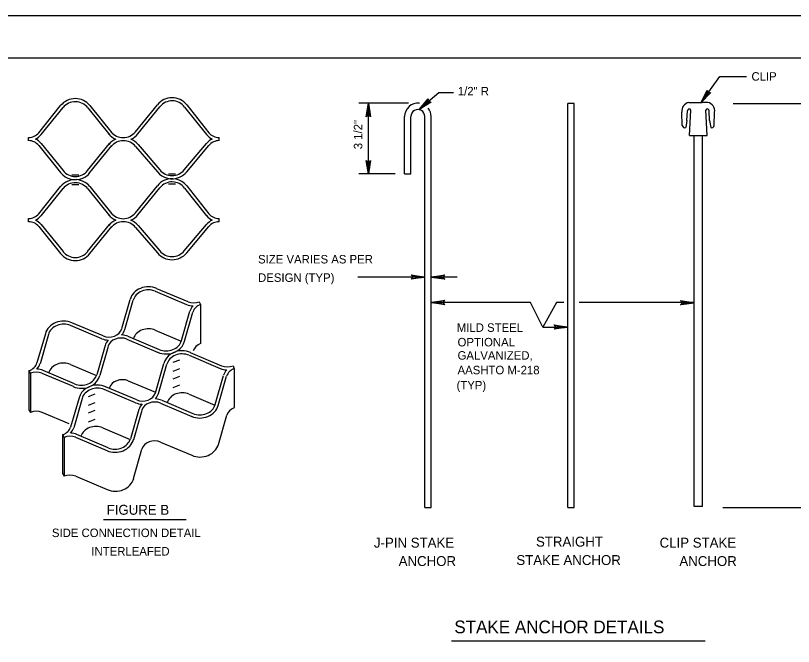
# Model space of a CAD drawing. Extents: x 638850 to 644908, y 297188 to 298900.
# Drawn here: x 639139.6 to 639414.5, y 298424.5 to 298647.5 of the extents above; entities that cross this region are included whole.
import ezdxf

# ---------------------------------------------------------------- set-up
doc = ezdxf.new("R2010")
doc.units = 0
for name, color, linetype in [('1', 7, 'Continuous'), ('18', 7, 'Continuous'), ('2', 7, 'Continuous'), ('3', 7, 'Continuous'), ('4', 7, 'Continuous'), ('7', 7, 'Continuous'), ('8', 7, 'Continuous'), ('PLT-BNDY', 7, 'Continuous')]:
    doc.layers.add(name, color=color, linetype=linetype)

msp = doc.modelspace()

# ---------------------------------------------------------------- linework, layer by layer
at = {"layer": '1'}
msp.add_line((638890.44, 298632.53), (639676.44, 298632.53), dxfattribs=at)
for points in [[(639384.99, 298620.22), (639384.62, 298620.28), (639381.83, 298616.81), (639384.99, 298620.22), (639385.29, 298620.3), (639381.83, 298616.81), (639384.24, 298620.55), (639384.07, 298620.87), (639381.83, 298616.81), (639384.03, 298621.2), (639384.07, 298620.87)], [(639286.1, 298616.88), (639285.76, 298617.02), (639282.22, 298614.33), (639286.1, 298616.88), (639286.41, 298616.88), (639282.22, 298614.33), (639285.45, 298617.37), (639285.36, 298617.73), (639282.22, 298614.33), (639285.41, 298618.06), (639285.36, 298617.73)], [(639279.61, 298555.68), (639279.78, 298555.35), (639284.22, 298555.1), (639279.61, 298555.68), (639279.37, 298555.88), (639284.22, 298555.1), (639279.78, 298554.88), (639279.62, 298554.55), (639284.22, 298555.1), (639279.37, 298554.33), (639279.62, 298554.55)], [(639291.08, 298554.52), (639290.91, 298554.86), (639286.47, 298555.1), (639291.08, 298554.52), (639291.32, 298554.32), (639286.47, 298555.1), (639290.91, 298555.32), (639291.07, 298555.65), (639286.47, 298555.1), (639291.32, 298555.87), (639291.07, 298555.65)], [(639291.08, 298545.52), (639290.91, 298545.85), (639286.47, 298546.1), (639291.08, 298545.52), (639291.32, 298545.32), (639286.47, 298546.1), (639290.91, 298546.32), (639291.07, 298546.65), (639286.47, 298546.1), (639291.32, 298546.87), (639291.07, 298546.65)], [(639374.8, 298546.58), (639374.97, 298546.25), (639379.41, 298546), (639374.8, 298546.58), (639374.56, 298546.78), (639379.41, 298546), (639374.97, 298545.78), (639374.81, 298545.45), (639379.41, 298546), (639374.56, 298545.23), (639374.81, 298545.45)], [(639330.11, 298538), (639330.28, 298537.67), (639334.72, 298537.42), (639330.11, 298538), (639329.88, 298538.21), (639334.72, 298537.42), (639330.29, 298537.2), (639330.13, 298536.87), (639334.72, 298537.42), (639329.88, 298536.65), (639330.13, 298536.87)]]:
    msp.add_lwpolyline(points, dxfattribs=at)
at = {"layer": '18'}
for points in [[(639263.74, 298611.97), (639264.07, 298612.14), (639264.31, 298616.54), (639263.74, 298611.97), (639263.54, 298611.74), (639264.31, 298616.54), (639264.53, 298612.15), (639264.86, 298611.99), (639264.31, 298616.54), (639265.07, 298611.74), (639264.86, 298611.99)], [(639264.88, 298596.1), (639264.55, 298595.93), (639264.31, 298591.53), (639264.88, 298596.1), (639265.08, 298596.33), (639264.31, 298591.53), (639264.09, 298595.93), (639263.77, 298596.08), (639264.31, 298591.53), (639263.55, 298596.33), (639263.77, 298596.08)]]:
    msp.add_lwpolyline(points, dxfattribs=at)
at = {"layer": '2'}
for p, q in [((639144.19, 298603.3), (639144.19, 298604.41)), ((639211.52, 298603.3), (639211.52, 298604.41)), ((639156.25, 298586.48), (639156.25, 298586.48)), ((639156.39, 298586.37), (639156.39, 298586.37)), ((639156.39, 298586.37), (639156.39, 298586.37)), ((639156.39, 298586.37), (639156.39, 298586.37)), ((639190.43, 298586.79), (639190.43, 298586.79)), ((639190.56, 298586.68), (639190.56, 298586.68)), ((639190.56, 298586.68), (639190.56, 298586.68)), ((639190.56, 298586.68), (639190.56, 298586.68)), ((639148.51, 298576.9), (639148.51, 298576.9)), ((639148.51, 298576.9), (639148.51, 298576.9)), ((639148.65, 298576.79), (639148.65, 298576.79)), ((639148.65, 298576.79), (639148.65, 298576.79)), ((639148.65, 298576.79), (639148.65, 298576.79)), ((639207.06, 298576.79), (639207.06, 298576.79)), ((639207.06, 298576.79), (639207.06, 298576.79)), ((639207.06, 298576.79), (639207.06, 298576.79)), ((639207.2, 298576.9), (639207.2, 298576.9)), ((639207.2, 298576.9), (639207.2, 298576.9)), ((639144.19, 298574.66), (639144.19, 298575.77)), ((639144.19, 298574.67), (639144.19, 298574.84)), ((639144.19, 298574.84), (639144.19, 298574.84)), ((639144.19, 298574.84), (639144.19, 298574.84)), ((639144.19, 298574.67), (639144.19, 298574.67)), ((639144.19, 298574.67), (639144.19, 298574.67)), ((639144.19, 298574.67), (639144.19, 298574.67)), ((639144.19, 298574.67), (639144.19, 298574.67)), ((639211.52, 298574.66), (639211.52, 298575.77)), ((639211.52, 298574.67), (639211.52, 298574.84)), ((639211.52, 298574.84), (639211.52, 298574.84)), ((639211.52, 298574.84), (639211.52, 298574.84)), ((639211.52, 298574.67), (639211.52, 298574.67)), ((639211.52, 298574.67), (639211.52, 298574.67)), ((639211.52, 298574.67), (639211.52, 298574.67)), ((639211.52, 298574.67), (639211.52, 298574.67)), ((639205, 298545.34), (639205, 298531.59)), ((639144.31, 298522.04), (639144.31, 298508.21)), ((639144.83, 298521.06), (639144.83, 298507.22)), ((639216.9, 298522.71), (639216.9, 298508.96)), ((639156.21, 298499.41), (639156.21, 298485.66)), ((639156.73, 298498.43), (639156.73, 298484.67)), ((639181.32, 298473.03), (639181.39, 298473.17))]:
    msp.add_line(p, q, dxfattribs=at)
for centre, radius, start, end in [((639160.71, 298611.51), 6.67, 38.9482, 141.0518), ((639194.89, 298611.82), 6.67, 38.9482, 141.0518), ((639194.89, 298611.82), 5.56, 37.0842, 141.0518), ((639160.71, 298611.51), 5.56, 37.0842, 141.0518), ((639177.64, 298609.93), 5.56, 218.9482, 321.0518), ((639144.19, 298609.04), 4.63, 270, 321.0518), ((639144.19, 298598.68), 5.73, 38.9482, 65.0889), ((639144.19, 298609.04), 5.73, 295.0809, 321.0518), ((639177.64, 298609.93), 6.67, 218.9482, 246.0034), ((639177.7, 298597.72), 6.67, 113.972, 141.0518), ((639177.7, 298597.72), 6.67, 38.9482, 66.4416), ((639177.64, 298609.93), 6.67, 294.957, 321.0518), ((639211.52, 298609.04), 5.73, 218.9482, 244.8629), ((639211.52, 298598.68), 5.73, 114.998, 141.0518), ((639211.52, 298609.04), 4.63, 218.9482, 270), ((639144.19, 298598.68), 4.63, 38.9482, 90), ((639177.7, 298597.72), 5.56, 38.9482, 141.0518), ((639211.52, 298598.68), 4.63, 90, 141.0518), ((639160.71, 298596.2), 5.56, 218.9482, 321.0518), ((639194.89, 298596.51), 5.56, 218.9482, 321.0518), ((639160.71, 298596.2), 6.67, 218.9482, 293.3061), ((639160.71, 298596.2), 6.67, 293.0025, 321.0518), ((639194.89, 298596.51), 6.67, 218.9482, 293.1839), ((639194.89, 298583.18), 6.67, 38.9482, 116.1616), ((639194.89, 298596.51), 6.67, 293.7113, 321.0518), ((639160.71, 298582.87), 6.67, 113.8771, 141.0518), ((639160.71, 298582.87), 5.56, 37.0842, 141.0518), ((639160.71, 298582.87), 6.67, 38.9482, 114.9679), ((639194.89, 298583.18), 6.67, 113.4918, 141.0518), ((639194.89, 298583.18), 5.56, 37.0842, 141.0518), ((639144.19, 298580.4), 4.63, 270, 321.0518), ((639144.19, 298580.4), 5.73, 295.928, 321.0518), ((639177.64, 298581.29), 6.67, 218.9482, 246.5905), ((639177.64, 298581.29), 5.56, 218.9482, 321.0518), ((639177.64, 298581.29), 6.67, 294.0718, 321.0518), ((639211.52, 298580.4), 5.73, 218.9482, 245.1993), ((639211.52, 298580.4), 4.63, 218.9482, 270), ((639144.19, 298570.04), 4.63, 38.9482, 90), ((639144.19, 298570.04), 5.73, 38.9482, 64.564), ((639177.7, 298569.08), 6.67, 113.9178, 141.0518), ((639177.7, 298569.08), 5.56, 38.9482, 141.0518), ((639177.7, 298569.08), 6.67, 38.9482, 66.7705), ((639211.52, 298570.04), 5.73, 115.0093, 141.0518), ((639211.52, 298570.04), 4.63, 90, 141.0518), ((639160.71, 298567.56), 6.67, 218.9482, 321.0518), ((639160.71, 298567.56), 5.56, 218.9482, 321.0518), ((639194.89, 298567.87), 6.67, 218.9482, 321.0518), ((639194.89, 298567.87), 5.56, 218.9482, 321.0518)]:
    msp.add_arc(centre, radius, start, end, dxfattribs=at)
for centre, major_axis, ratio, start_param, end_param in [((639186.55, 298545.74), (6.67, 0), 0.888265, 1.118214, 2.89815), ((639186.55, 298545.74), (5.56, 0), 0.866025, 1.118214, 2.89815), ((639202.57, 298549.84), (4.63, 0), 0.83397, 4.2577, 5.136467), ((639202.57, 298549.84), (5.73, 0), 0.866025, 4.2577, 4.666761), ((639206.76, 298541.79), (-5.73, 0), 0.866025, 5.602086, 6.039743), ((639206.76, 298541.79), (-4.63, 0), 0.83397, 5.107067, 6.039743), ((639156.6, 298533.64), (6.67, 0), 0.884793, 1.114266, 2.89815), ((639156.6, 298533.64), (5.56, 0), 0.866025, 1.116107, 2.898198), ((639172.56, 298537.75), (4.69, 0), 0.822599, 4.2577, 6.033069), ((639172.62, 298537.75), (5.73, 0), 0.866025, 5.606325, 6.039743), ((639186.55, 298531.98), (5.56, 0), 0.866025, 1.118214, 2.853084), ((639172.62, 298537.75), (5.73, 0), 0.866025, 4.2577, 4.654434), ((639176.81, 298529.69), (-5.73, 0), 0.866025, 5.611299, 6.039743), ((639176.88, 298529.69), (-4.69, 0), 0.822599, 4.2577, 6.033069), ((639176.81, 298529.69), (-5.73, 0), 0.866025, 4.2577, 4.65227), ((639192.83, 298533.8), (-5.56, 0), 0.866025, 1.116107, 2.898198), ((639192.83, 298533.8), (-6.67, 0), 0.884793, 1.581741, 2.89815), ((639206.9, 298528.07), (-4.63, 0), 0.83397, 5.136145, 6.039743), ((639192.83, 298533.8), (-6.67, 0), 0.884793, 1.114266, 1.576823), ((639198.45, 298523.11), (6.67, 0), 0.888265, 1.552358, 2.89815), ((639198.45, 298523.11), (5.56, 0), 0.866025, 1.118214, 2.89815), ((639198.45, 298523.11), (6.67, 0), 0.888265, 1.118214, 1.566568), ((639142.67, 298525.65), (4.63, 0), 0.83397, 5.074591, 6.039743), ((639142.67, 298525.65), (5.73, 0), 0.866025, 5.609674, 6.039743), ((639156.6, 298519.89), (5.56, 0), 0.866025, 1.116107, 2.853084), ((639146.86, 298517.6), (-4.63, 0), 0.83397, 4.2577, 5.164533), ((639146.86, 298517.6), (-5.73, 0), 0.866025, 4.2577, 4.661976), ((639214.48, 298527.21), (5.73, 0), 0.866025, 4.2577, 4.660327), ((639214.48, 298527.21), (4.63, 0), 0.83397, 4.2577, 5.155781), ((639218.67, 298519.16), (-5.73, 0), 0.866025, 5.606387, 6.039743), ((639218.67, 298519.16), (-4.63, 0), 0.83397, 5.105249, 6.039743), ((639162.88, 298521.7), (-5.56, 0), 0.866025, 1.118214, 2.89815), ((639162.88, 298521.7), (-6.67, 0), 0.888265, 1.574195, 2.89815), ((639177.36, 298514.96), (-4.69, 0), 0.822599, 4.2577, 6.033069), ((639162.88, 298521.7), (-6.67, 0), 0.888265, 1.118214, 1.580801), ((639168.5, 298511.01), (6.67, 0), 0.884793, 1.550345, 2.89815), ((639168.5, 298511.01), (5.56, 0), 0.866025, 1.116107, 2.898198), ((639168.5, 298511.01), (6.67, 0), 0.884793, 1.114266, 1.565765), ((639184.46, 298515.12), (4.69, 0), 0.822599, 4.2577, 6.033069), ((639184.52, 298515.12), (5.73, 0), 0.866025, 5.621644, 6.039743), ((639198.45, 298509.35), (5.56, 0), 0.866025, 1.118214, 2.839922), ((639184.52, 298515.12), (5.73, 0), 0.866025, 4.2577, 4.666348), ((639188.71, 298507.06), (-5.73, 0), 0.866025, 5.58623, 6.039743), ((639188.78, 298507.06), (-4.69, 0), 0.822599, 4.2577, 6.033069), ((639188.71, 298507.06), (-5.73, 0), 0.866025, 4.2577, 4.650421), ((639146.92, 298503.78), (-4.63, 0), 0.83397, 4.2577, 5.155781), ((639204.74, 298511.17), (-6.67, 0), 0.884793, 1.114266, 2.89815), ((639204.74, 298511.17), (-5.56, 0), 0.866025, 1.116107, 2.898198), ((639218.74, 298505.38), (-4.63, 0), 0.83397, 5.136145, 6.039743), ((639154.57, 298503.02), (4.63, 0), 0.83397, 5.075977, 6.039743), ((639154.57, 298503.02), (5.73, 0), 0.866025, 5.612704, 6.039743), ((639167.99, 298497.47), (5.56, 0), 0.866025, 1.118214, 2.853086), ((639158.76, 298494.97), (-5.73, 0), 0.866025, 4.2577, 4.658076), ((639158.76, 298494.97), (-4.63, 0), 0.83397, 4.2577, 5.168793), ((639174.78, 298499.07), (-6.67, 0), 0.888265, 1.118214, 2.89815), ((639174.78, 298499.07), (-5.56, 0), 0.866025, 1.118214, 2.89815), ((639188.75, 298493.31), (-4.69, 0), 0.822599, 4.2577, 6.033069), ((639204.81, 298497.38), (-6.67, 0), 0.884793, 1.114266, 2.89815), ((639158.82, 298481.22), (-4.69, 0), 0.822599, 4.2577, 5.173547), ((639174.88, 298485.3), (-6.67, 0), 0.884793, 1.114266, 2.89815)]:
    msp.add_ellipse(centre, major_axis=major_axis, ratio=ratio, start_param=start_param, end_param=end_param, dxfattribs=at)
at = {"layer": '3'}
for p, q in [((639147.78, 298606.13), (639155.52, 298615.7)), ((639148.65, 298605.43), (639156.39, 298615.01)), ((639165.15, 298614.87), (639172.89, 298605.29)), ((639165.9, 298615.7), (639173.64, 298606.13)), ((639181.96, 298606.44), (639189.7, 298616.01)), ((639182.82, 298605.74), (639190.56, 298615.32)), ((639199.33, 298615.17), (639207.06, 298605.43)), ((639200.07, 298616.01), (639207.93, 298606.13)), ((639147.78, 298601.59), (639155.52, 298592.01)), ((639148.65, 298602.28), (639156.39, 298592.71)), ((639165.04, 298592.71), (639172.78, 298602.28)), ((639165.9, 298592.01), (639173.64, 298601.59)), ((639182.03, 298601.21), (639189.7, 298592.32)), ((639182.89, 298601.91), (639190.56, 298593.01)), ((639199.21, 298593.01), (639207.06, 298602.28)), ((639200.07, 298592.32), (639207.93, 298601.59)), ((639159.52, 298591.26), (639161.99, 298591.25)), ((639193.7, 298591.56), (639196.17, 298591.56)), ((639147.78, 298577.49), (639155.52, 298587.06)), ((639159.52, 298587.77), (639161.99, 298587.78)), ((639165.9, 298587.06), (639173.64, 298577.49)), ((639181.96, 298577.8), (639189.7, 298587.37)), ((639193.7, 298588.08), (639196.17, 298588.09)), ((639200.07, 298587.37), (639207.93, 298577.49)), ((639148.65, 298576.79), (639156.39, 298586.37)), ((639165.15, 298586.23), (639172.89, 298576.65)), ((639182.82, 298577.1), (639190.56, 298586.68)), ((639199.33, 298586.53), (639207.06, 298576.79)), ((639148.65, 298573.64), (639156.39, 298564.07)), ((639165.04, 298564.07), (639172.78, 298573.64)), ((639199.21, 298564.37), (639207.06, 298573.64)), ((639147.78, 298572.95), (639155.52, 298563.37)), ((639165.9, 298563.37), (639173.64, 298572.95)), ((639182.03, 298572.57), (639189.7, 298563.68)), ((639182.89, 298573.27), (639190.56, 298564.37)), ((639200.07, 298563.68), (639207.93, 298572.95)), ((639188.99, 298550.07), (639200.06, 298545.38)), ((639189.42, 298551.09), (639200.49, 298546.4)), ((639177.12, 298536.86), (639180.09, 298547.2)), ((639178.19, 298536.55), (639181.16, 298546.9)), ((639204.48, 298546.33), (639205, 298545.34)), ((639198.23, 298532.64), (639201.2, 298542.99)), ((639199.31, 298532.38), (639202.27, 298542.72)), ((639170.11, 298533.29), (639159.04, 298537.97)), ((639170.53, 298534.28), (639159.47, 298538.97)), ((639150.13, 298535.06), (639147.16, 298524.72)), ((639151.2, 298534.8), (639148.24, 298524.46)), ((639188.99, 298536.32), (639198.17, 298532.43)), ((639178.91, 298533.16), (639189.97, 298528.47)), ((639179.33, 298534.16), (639190.39, 298529.47)), ((639171.25, 298530.89), (639168.28, 298520.54)), ((639172.31, 298530.59), (639169.34, 298520.24)), ((639200.89, 298527.44), (639211.96, 298522.75)), ((639201.32, 298528.46), (639212.39, 298523.77)), ((639159.04, 298524.22), (639168.22, 298520.33)), ((639189.02, 298514.22), (639191.99, 298524.57)), ((639190.09, 298513.92), (639193.06, 298524.27)), ((639195.31, 298524.96), (639197.61, 298525.88)), ((639144.31, 298522.04), (639144.83, 298521.06)), ((639145.09, 298521.15), (639145.09, 298521.15)), ((639160.45, 298517.37), (639149.38, 298522.06)), ((639195.31, 298521.8), (639197.61, 298522.73)), ((639216.46, 298523.73), (639216.9, 298522.71)), ((639160.02, 298516.35), (639148.95, 298521.04)), ((639179.42, 298518.43), (639189.06, 298514.35)), ((639195.31, 298519.17), (639197.61, 298520.1)), ((639210.13, 298510.01), (639213.1, 298520.35)), ((639211.21, 298509.74), (639214.17, 298520.09)), ((639182.43, 298511.65), (639171.37, 298516.33)), ((639195.31, 298516.02), (639197.61, 298516.95)), ((639165.37, 298512.86), (639167.67, 298513.78)), ((639182.01, 298510.65), (639170.95, 298515.34)), ((639200.89, 298513.68), (639210.07, 298509.79)), ((639162.03, 298512.43), (639159.06, 298502.08)), ((639163.1, 298512.17), (639160.14, 298501.82)), ((639165.37, 298509.78), (639167.67, 298510.7)), ((639190.81, 298510.53), (639201.87, 298505.84)), ((639191.23, 298511.52), (639202.29, 298506.84)), ((639144.31, 298508.21), (639144.83, 298507.22)), ((639165.37, 298507.07), (639167.67, 298508)), ((639183.15, 298508.26), (639180.18, 298497.91)), ((639184.21, 298507.95), (639181.25, 298497.61)), ((639158.59, 298503.16), (639148.95, 298507.24)), ((639165.37, 298503.92), (639167.67, 298504.85)), ((639211.28, 298495.96), (639214.25, 298506.31)), ((639156.21, 298499.41), (639156.73, 298498.43)), ((639156.47, 298499.52), (639156.47, 298499.52)), ((639172.35, 298494.74), (639161.28, 298499.43)), ((639170.42, 298501.81), (639180.12, 298497.7)), ((639157, 298498.52), (639157, 298498.52)), ((639171.92, 298493.72), (639160.85, 298498.41)), ((639190.81, 298496.77), (639201.87, 298492.09)), ((639181.24, 298483.91), (639184.2, 298494.26)), ((639156.21, 298485.66), (639156.73, 298484.67)), ((639160.88, 298484.68), (639171.94, 298480)), ((639170.66, 298469.43), (639199.87, 298469.43))]:
    msp.add_line(p, q, dxfattribs=at)
at = {"layer": '4'}
msp.add_line((639293.63, 298426.5), (639383.29, 298426.5), dxfattribs=at)
at = {"layer": '7'}
for p, q in [((639381.83, 298616.81), (639388.44, 298626.02)), ((639388.44, 298626.02), (639397.89, 298626.02)), ((639289.15, 298620.24), (639282.22, 298614.33)), ((639294.31, 298620.24), (639289.15, 298620.24)), ((639278.4, 298616.54), (639260.94, 298616.54)), ((639264.31, 298591.53), (639264.31, 298616.54)), ((639264.31, 298616.54), (639264.31, 298616.54)), ((639393.15, 298616.5), (639428.4, 298616.5)), ((639273.7, 298591.53), (639260.94, 298591.53)), ((639284.22, 298555.1), (639260.52, 298555.1)), ((639295.69, 298555.1), (639286.47, 298555.1)), ((639321.54, 298546.1), (639286.47, 298546.1)), ((639325.92, 298537.42), (639321.54, 298546.1)), ((639330.76, 298546.1), (639325.92, 298537.42)), ((639333.3, 298546.1), (639330.76, 298546.1)), ((639379.41, 298546.1), (639338.75, 298546.1)), ((639325.92, 298537.42), (639334.72, 298537.42)), ((639389.58, 298473.66), (639428.4, 298473.66))]:
    msp.add_line(p, q, dxfattribs=at)
at = {"layer": '8'}
for p, q in [((639334.72, 298473.66), (639334.72, 298616.5)), ((639336.97, 298616.5), (639334.72, 298616.5)), ((639336.97, 298473.66), (639336.97, 298616.5)), ((639377.5, 298616.81), (639379.45, 298616.81)), ((639379.45, 298616.81), (639382.22, 298616.81)), ((639384.18, 298616.81), (639382.22, 298616.81)), ((639277.08, 298591.53), (639277.08, 298611.84)), ((639279.33, 298591.53), (639279.33, 298611.84)), ((639284.22, 298473.66), (639284.22, 298611.84)), ((639286.47, 298473.66), (639286.47, 298611.84)), ((639375.22, 298608.67), (639375.08, 298613.42)), ((639376.86, 298610.43), (639377.04, 298613.81)), ((639377.73, 298605.16), (639378.24, 298614.07)), ((639384, 298605.16), (639383.5, 298614.07)), ((639384.87, 298610.43), (639384.69, 298613.81)), ((639386.52, 298608.67), (639386.65, 298613.42)), ((639376.86, 298610.43), (639376.49, 298607.96)), ((639384.87, 298610.43), (639385.25, 298607.96)), ((639377.73, 298605.16), (639384, 298605.16)), ((639379.41, 298474.04), (639379.41, 298605.16)), ((639382.33, 298474.04), (639382.33, 298605.16)), ((639277.08, 298591.53), (639279.33, 298591.53)), ((639284.22, 298473.66), (639286.47, 298473.66)), ((639334.72, 298473.66), (639336.97, 298473.66)), ((639382.33, 298474.04), (639379.41, 298474.04))]:
    msp.add_line(p, q, dxfattribs=at)
for centre, radius, start, end in [((639281.77, 298611.84), 4.7, 83.3903, 180), ((639281.77, 298611.84), 4.7, 0, 39.1082), ((639378.08, 298613.84), 3.03, 101.1231, 188.0009), ((639383.65, 298613.84), 3.03, 351.9991, 78.8769), ((639281.77, 298611.84), 2.45, 359.9999, 180.0001), ((639377.65, 298613.9), 0.612, 15.9013, 188.2049), ((639384.09, 298613.9), 0.612, 351.7951, 164.0987), ((639384.74, 298609.66), 0.8, 83.8065, 85.5635), ((639376.12, 298608.79), 0.911, 188, 293.86), ((639385.62, 298608.79), 0.911, 246.14, 352)]:
    msp.add_arc(centre, radius, start, end, dxfattribs=at)
at = {"layer": 'PLT-BNDY'}
msp.add_lwpolyline([(638850.44, 298647.53), (639691.44, 298647.53), (639691.44, 298053.53), (638850.44, 298053.53)], close=True, dxfattribs=at)

# ---------------------------------------------------------------- texts
at = {"layer": '3'}
for s, height, p in [('FIGURE B', 3.5, (639171.78, 298471.07)), ('SIDE CONNECTION DETAIL', 3, (639152.44, 298463.18)), ('INTERLEAFED', 3, (639166.39, 298456.66))]:
    msp.add_text(s, height=height, dxfattribs=at).set_placement(p)
at = {"layer": '4'}
for s, height, p in [('CLIP', 3, (639399.66, 298624.51)), ('1/2" R', 3, (639295.88, 298619.3)), ('SIZE VARIES AS PER', 3, (639225.3, 298559.9)), ('DESIGN (TYP)', 3, (639225.3, 298553.4)), ('MILD STEEL', 3, (639295.53, 298535.73)), ('OPTIONAL', 3, (639295.8, 298530.58)), ('GALVANIZED,', 3, (639295.8, 298525.89)), ('AASHTO M-218', 3, (639295.8, 298520.72)), ('(TYP)', 3, (639295.44, 298515.36)), ('STRAIGHT', 3.5, (639323.51, 298459.81)), ('J-PIN STAKE', 3.5, (639266.24, 298459.45)), ('CLIP STAKE', 3.5, (639367.2, 298459.45)), ('ANCHOR', 3.5, (639274.98, 298452.95)), ('STAKE ANCHOR', 3.5, (639316.57, 298453.31)), ('ANCHOR', 3.5, (639374.19, 298452.95)), ('STAKE ANCHOR DETAILS', 4.5, (639294.65, 298429.17))]:
    msp.add_text(s, height=height, dxfattribs=at).set_placement(p)
msp.add_text('3 1/2"', height=3, rotation=90, dxfattribs=at).set_placement((639262.14, 298600.27))

doc.saveas('drawing.dxf')
